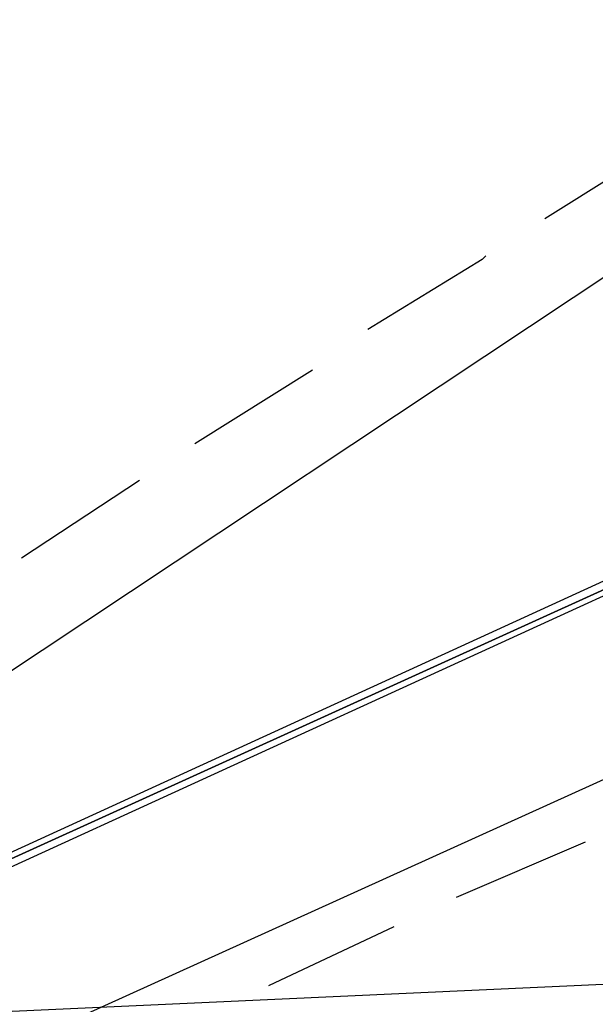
# Model space of a CAD drawing. Header units: feet. Extents: x -79 to 198, y -22 to 181.
# Tile 567 of 656: x 42.07 to 44.16, y 143.51 to 147.07. Entities that reach past the tile are written whole.
import ezdxf

# ---------------------------------------------------------------- set-up
doc = ezdxf.new("R2010")
doc.units = ezdxf.units.FT
doc.layers.add('A-AREA-COMUN', color=252, linetype='CONTINUOUS')
doc.layers.add('A-LINEA', color=7, linetype='CONTINUOUS')

msp = doc.modelspace()

# ---------------------------------------------------------------- linework, layer by layer
at = {"layer": 'A-AREA-COMUN'}
msp.add_lwpolyline([(124.512, 153.8133), (119.552, 155.5733), (114.928, 156.9422), (109.568, 158.1689), (103.76, 159.1289), (97.6, 159.7333), (90.24, 159.8933), (85.2, 159.6622), (78.48, 158.8978), (72.832, 157.8489), (66.848, 156.3378), (60.88, 154.3822), (56, 152.4089), (50.16, 149.6178), (45.088, 146.7378), (40.08, 143.4133), (39.68, 143.3778), (38.592, 142.5778), (38.528, 142.1689), (37.728, 141.7778), (36.768, 141.7778), (2.592, 149.8489)], dxfattribs=at)
at = {"layer": 'A-LINEA'}
for p, q in [((137.2414, 147.8002), (39.8639, 143.3866)), ((137.2414, 147.8002), (39.8639, 143.3866)), ((44.4, 146.6178), (43.9733, 146.3511)), ((43.1333, 145.8044), (42.7067, 145.5378)), ((42.5067, 145.4044), (42.08, 145.1244)), ((44.7467, 144.5778), (41.36, 143.0444)), ((44.7467, 144.5778), (41.36, 143.0444)), ((44.12, 144.0978), (43.6533, 143.8978)), ((44.12, 144.0978), (43.6533, 143.8978)), ((43.4267, 143.7911), (42.9733, 143.5778)), ((43.4267, 143.7911), (42.9733, 143.5778))]:
    msp.add_line(p, q, dxfattribs=at)
for points in [[(43.76, 146.2178), (43.7467, 146.2044), (43.3333, 145.9511)], [(44.5733, 145.2178), (40.9867, 143.5778), (41, 143.5644), (44.5867, 145.1911), (44.5867, 145.2178), (44.5733, 145.2178)], [(44.5733, 145.2178), (40.9867, 143.5778), (41, 143.5644), (44.5867, 145.1911), (44.5867, 145.2178), (44.5733, 145.2178)], [(44.5867, 145.1911), (41, 143.5644), (41, 143.5511), (41, 143.5378), (41.0133, 143.5378), (44.6, 145.1778), (44.5867, 145.1911)], [(44.5867, 145.1911), (41, 143.5644), (41, 143.5511), (41, 143.5378), (41.0133, 143.5378), (44.6, 145.1778), (44.5867, 145.1911)]]:
    msp.add_lwpolyline(points, dxfattribs=at)

doc.saveas('drawing.dxf')
